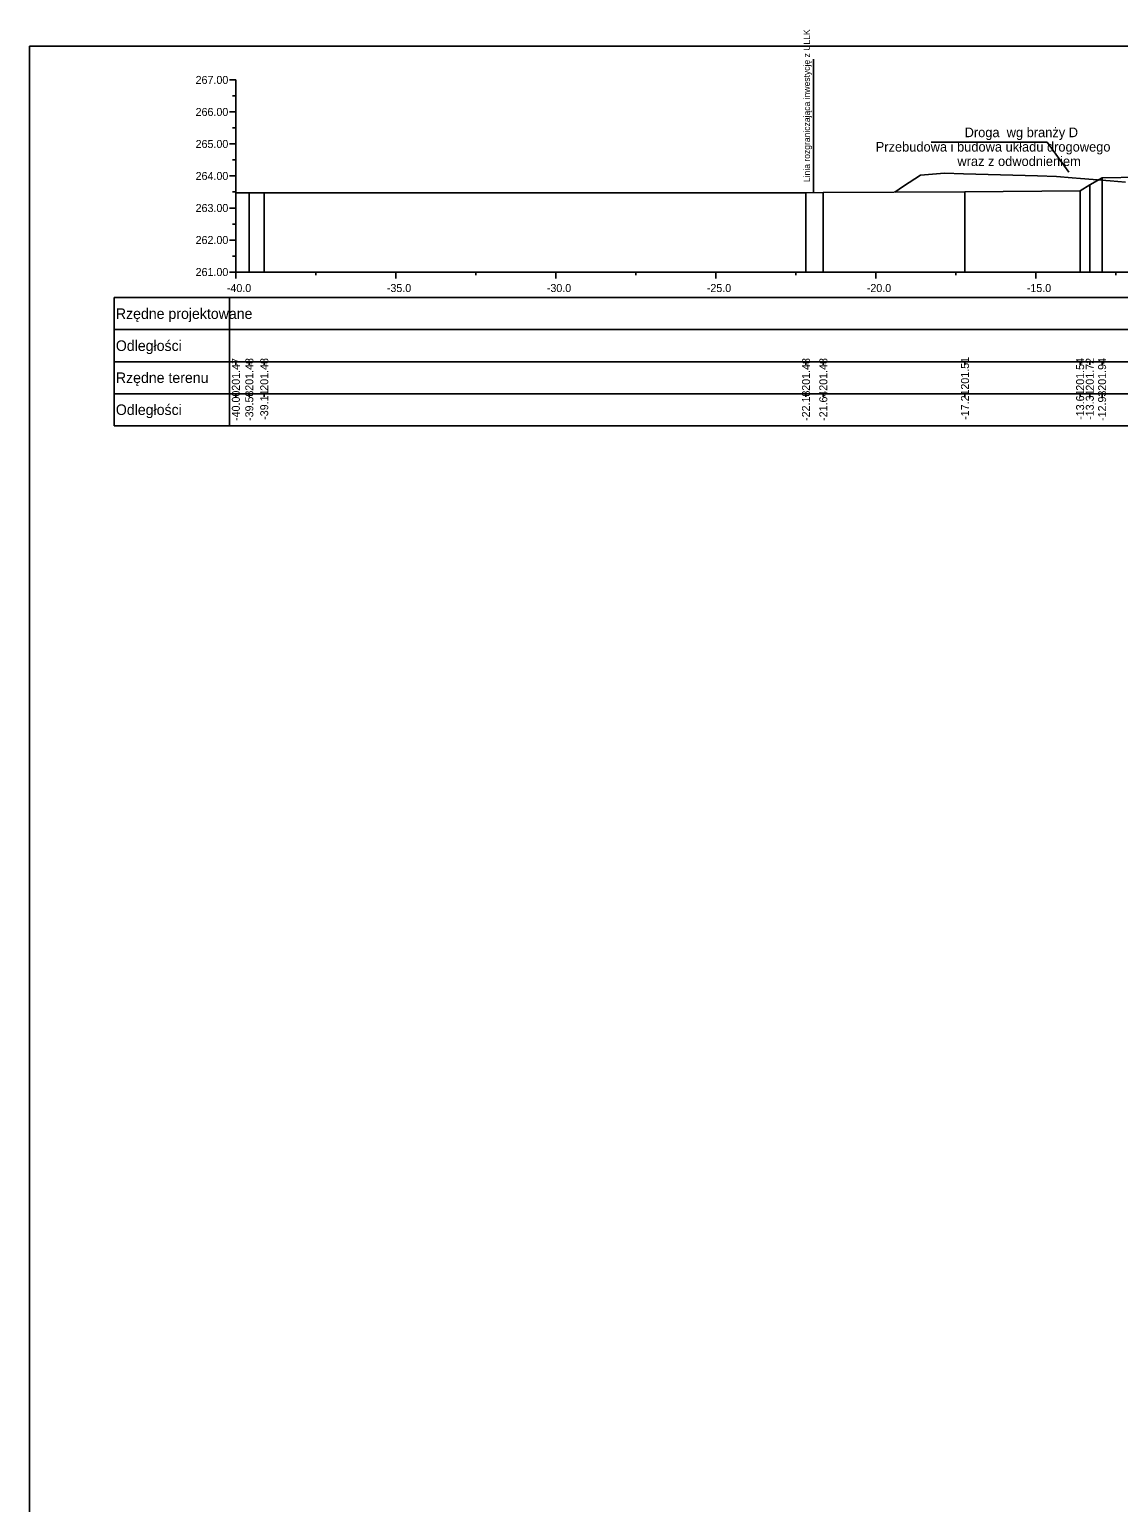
# Model space of a CAD drawing. Extents: x 6516023 to 6560129, y 5513077 to 5529206.
# Drawn here: x 6520722.1 to 6520756.14, y 5514405.02 to 5514451.03 of the extents above; entities that cross this region are included whole.
import ezdxf

# ---------------------------------------------------------------- set-up
doc = ezdxf.new("R2010")
doc.units = 0
for name, color, linetype in [('TOR_PRZEK_P-inne branze', 7, 'Continuous'), ('TOR_PRZEK_P-tabelka istniejace', 7, 'Continuous'), ('TOR_PRZEK_P-tabelka projektowane', 7, 'Continuous'), ('TOR_PRZEK_P-teren istniejacy', 7, 'Continuous'), ('TOR_PRZEK_P-uklad odniesienia', 7, 'Continuous'), ('TOR_PS_T-granica PKP-projektowana', 7, 'Continuous'), ('TOR_RAMKI-ramka+tabelka 1', 7, 'Continuous')]:
    doc.layers.add(name, color=color, linetype=linetype)

msp = doc.modelspace()

# ---------------------------------------------------------------- linework, layer by layer
at = {"layer": 'TOR_PRZEK_P-inne branze'}
for p, q in [((6520753.907, 5514447.508), (6520750.282, 5514447.508)), ((6520754.583, 5514446.573), (6520753.907, 5514447.508))]:
    msp.add_line(p, q, dxfattribs=at)
msp.add_lwpolyline([(6520749.144, 5514445.951), (6520749.417, 5514446.133), (6520749.946, 5514446.485), (6520750.201, 5514446.505), (6520750.696, 5514446.545), (6520751.29, 5514446.527), (6520752.446, 5514446.493), (6520753.603, 5514446.458), (6520754.196, 5514446.44), (6520754.692, 5514446.4), (6520754.946, 5514446.38), (6520755.878, 5514446.305), (6520756.354, 5514446.267)], dxfattribs=at)
at = {"layer": 'TOR_PRZEK_P-tabelka istniejace'}
for p, q in [((6520724.752, 5514440.656), (6520724.752, 5514438.656)), ((6520728.352, 5514440.656), (6520728.352, 5514438.656)), ((6520728.552, 5514440.556), (6520728.552, 5514440.656)), ((6520728.972, 5514440.556), (6520728.972, 5514440.656)), ((6520729.439, 5514440.556), (6520729.439, 5514440.656)), ((6520746.37, 5514440.556), (6520746.37, 5514440.656)), ((6520746.911, 5514440.556), (6520746.911, 5514440.656)), ((6520751.339, 5514440.556), (6520751.339, 5514440.656)), ((6520754.937, 5514440.556), (6520754.937, 5514440.656)), ((6520755.239, 5514440.556), (6520755.239, 5514440.656)), ((6520755.623, 5514440.556), (6520755.623, 5514440.656)), ((6520724.752, 5514439.656), (6520808.552, 5514439.656)), ((6520728.552, 5514439.556), (6520728.552, 5514439.656)), ((6520728.972, 5514439.556), (6520728.972, 5514439.656)), ((6520729.439, 5514439.556), (6520729.439, 5514439.656)), ((6520746.37, 5514439.556), (6520746.37, 5514439.656)), ((6520746.911, 5514439.556), (6520746.911, 5514439.656)), ((6520751.339, 5514439.556), (6520751.339, 5514439.656)), ((6520754.937, 5514439.556), (6520754.937, 5514439.656)), ((6520755.239, 5514439.556), (6520755.239, 5514439.656)), ((6520755.623, 5514439.556), (6520755.623, 5514439.656))]:
    msp.add_line(p, q, dxfattribs=at)
for points in [[(6520755.623, 5514446.4), (6520755.623, 5514443.656), (6520755.623, 5514443.526), (6520755.623, 5514443.456)], [(6520728.552, 5514445.93), (6520728.552, 5514443.656), (6520728.552, 5514443.526), (6520728.552, 5514443.456)], [(6520728.972, 5514445.933), (6520728.972, 5514443.656), (6520728.972, 5514443.526), (6520728.972, 5514443.456)], [(6520729.439, 5514445.933), (6520729.439, 5514443.656), (6520729.439, 5514443.526), (6520729.439, 5514443.456)], [(6520746.37, 5514445.934), (6520746.37, 5514443.656), (6520746.37, 5514443.526), (6520746.37, 5514443.456)], [(6520746.911, 5514445.935), (6520746.911, 5514443.656), (6520746.911, 5514443.526), (6520746.911, 5514443.456)], [(6520751.339, 5514445.966), (6520751.339, 5514443.656), (6520751.339, 5514443.526), (6520751.339, 5514443.456)], [(6520754.937, 5514445.996), (6520754.937, 5514443.656), (6520754.937, 5514443.526), (6520754.937, 5514443.456)], [(6520755.239, 5514446.178), (6520755.239, 5514443.656), (6520755.239, 5514443.526), (6520755.239, 5514443.456)]]:
    msp.add_lwpolyline(points, dxfattribs=at)
msp.add_lwpolyline([(6520724.752, 5514440.656), (6520724.752, 5514438.656), (6520808.552, 5514438.656), (6520808.552, 5514440.656)], close=True, dxfattribs=at)
at = {"layer": 'TOR_PRZEK_P-tabelka projektowane'}
for p, q in [((6520724.752, 5514442.656), (6520724.752, 5514440.656)), ((6520728.352, 5514442.656), (6520728.352, 5514440.656)), ((6520724.752, 5514441.656), (6520808.552, 5514441.656))]:
    msp.add_line(p, q, dxfattribs=at)
msp.add_lwpolyline([(6520724.752, 5514442.656), (6520724.752, 5514440.656), (6520808.552, 5514440.656), (6520808.552, 5514442.656)], close=True, dxfattribs=at)
at = {"layer": 'TOR_PRZEK_P-teren istniejacy'}
msp.add_lwpolyline([(6520728.552, 5514445.93), (6520728.972, 5514445.933), (6520729.439, 5514445.933), (6520746.37, 5514445.934), (6520746.911, 5514445.935), (6520751.339, 5514445.966), (6520754.937, 5514445.996), (6520755.239, 5514446.178), (6520755.623, 5514446.4), (6520756.807, 5514446.422)], dxfattribs=at)
at = {"layer": 'TOR_PRZEK_P-uklad odniesienia'}
for p, q in [((6520728.352, 5514449.456), (6520728.552, 5514449.456)), ((6520728.552, 5514449.456), (6520728.552, 5514443.456)), ((6520728.452, 5514448.956), (6520728.552, 5514448.956)), ((6520728.352, 5514448.456), (6520728.552, 5514448.456)), ((6520728.452, 5514447.956), (6520728.552, 5514447.956)), ((6520728.352, 5514447.456), (6520728.552, 5514447.456)), ((6520728.452, 5514446.956), (6520728.552, 5514446.956)), ((6520728.352, 5514446.456), (6520728.552, 5514446.456)), ((6520728.452, 5514445.956), (6520728.552, 5514445.956)), ((6520728.352, 5514445.456), (6520728.552, 5514445.456)), ((6520728.452, 5514444.956), (6520728.552, 5514444.956)), ((6520728.352, 5514444.456), (6520728.552, 5514444.456)), ((6520728.452, 5514443.956), (6520728.552, 5514443.956)), ((6520728.352, 5514443.456), (6520728.552, 5514443.456)), ((6520728.552, 5514443.456), (6520808.552, 5514443.456)), ((6520728.552, 5514443.256), (6520728.552, 5514443.456)), ((6520731.052, 5514443.356), (6520731.052, 5514443.456)), ((6520733.552, 5514443.256), (6520733.552, 5514443.456)), ((6520736.052, 5514443.356), (6520736.052, 5514443.456)), ((6520738.552, 5514443.256), (6520738.552, 5514443.456)), ((6520741.052, 5514443.356), (6520741.052, 5514443.456)), ((6520743.552, 5514443.256), (6520743.552, 5514443.456)), ((6520746.052, 5514443.356), (6520746.052, 5514443.456)), ((6520748.552, 5514443.256), (6520748.552, 5514443.456)), ((6520751.052, 5514443.356), (6520751.052, 5514443.456)), ((6520753.552, 5514443.256), (6520753.552, 5514443.456)), ((6520756.052, 5514443.356), (6520756.052, 5514443.456))]:
    msp.add_line(p, q, dxfattribs=at)
at = {"layer": 'TOR_PS_T-granica PKP-projektowana'}
msp.add_line((6520746.608, 5514445.934), (6520746.608, 5514450.104), dxfattribs=at)
at = {"layer": 'TOR_RAMKI-ramka+tabelka 1'}
msp.add_lwpolyline([(6520722.102, 5514450.506), (6520969.602, 5514450.506), (6520969.602, 5514359.006), (6520722.102, 5514359.006)], close=True, dxfattribs=at)

# ---------------------------------------------------------------- texts
at = {"layer": 'TOR_PRZEK_P-inne branze'}
for s, p in [('Droga  wg branży D', (6520751.327, 5514447.668)), ('Przebudowa i budowa układu drogowego', (6520748.549, 5514447.218)), ('wraz z odwodnieniem ', (6520751.101, 5514446.768))]:
    msp.add_text(s, height=0.3, dxfattribs=at).set_placement(p)
at = {"layer": 'TOR_PRZEK_P-tabelka istniejace'}
for s, p in [('201.47', (6520728.677, 5514439.748)), ('201.48', (6520729.097, 5514439.747)), ('201.48', (6520729.564, 5514439.747)), ('201.48', (6520746.495, 5514439.747)), ('201.48', (6520747.036, 5514439.747)), ('201.51', (6520751.464, 5514439.782)), ('201.54', (6520755.062, 5514439.748)), ('201.72', (6520755.364, 5514439.75)), ('201.94', (6520755.748, 5514439.748)), ('-40.00', (6520728.677, 5514438.804)), ('-39.58', (6520729.097, 5514438.804)), ('-39.11', (6520729.564, 5514438.839)), ('-22.18', (6520746.495, 5514438.804)), ('-21.64', (6520747.036, 5514438.805)), ('-17.21', (6520751.464, 5514438.839)), ('-13.61', (6520755.062, 5514438.839)), ('-13.31', (6520755.364, 5514438.839)), ('-12.93', (6520755.748, 5514438.804))]:
    msp.add_text(s, height=0.25, rotation=90, dxfattribs=at).set_placement(p)
for s, p in [('Rzędne terenu', (6520724.802, 5514439.991)), ('Odległości', (6520724.802, 5514438.991))]:
    msp.add_text(s, height=0.33, dxfattribs=at).set_placement(p)
at = {"layer": 'TOR_PRZEK_P-tabelka projektowane'}
for s, p in [('Rzędne projektowane', (6520724.802, 5514441.991)), ('Odległości', (6520724.802, 5514440.991))]:
    msp.add_text(s, height=0.33, dxfattribs=at).set_placement(p)
at = {"layer": 'TOR_PRZEK_P-uklad odniesienia'}
for s, height, p in [('267.00', 0.25, (6520727.294, 5514449.331)), ('266.00', 0.25, (6520727.294, 5514448.331)), ('265.00', 0.25, (6520727.294, 5514447.331)), ('264.00', 0.25, (6520727.294, 5514446.331)), ('263.00', 0.25, (6520727.294, 5514445.331)), ('262.00', 0.25, (6520727.294, 5514444.331)), ('261.00', 0.25, (6520727.294, 5514443.331)), ('-', 0.0001, (6520728.551, 5514443.456)), ('-40.0', 0.25, (6520728.271, 5514442.831)), ('-35.0', 0.25, (6520733.271, 5514442.831)), ('-30.0', 0.25, (6520738.271, 5514442.831)), ('-25.0', 0.25, (6520743.271, 5514442.831)), ('-20.0', 0.25, (6520748.271, 5514442.831)), ('-15.0', 0.25, (6520753.271, 5514442.831))]:
    msp.add_text(s, height=height, dxfattribs=at).set_placement(p)
at = {"layer": 'TOR_PS_T-granica PKP-projektowana'}
msp.add_text('Linia rozgraniczająca inwestycję z ULLK', height=0.2, rotation=90.0511, dxfattribs=at).set_placement((6520746.497, 5514446.264))

doc.saveas('drawing.dxf')
